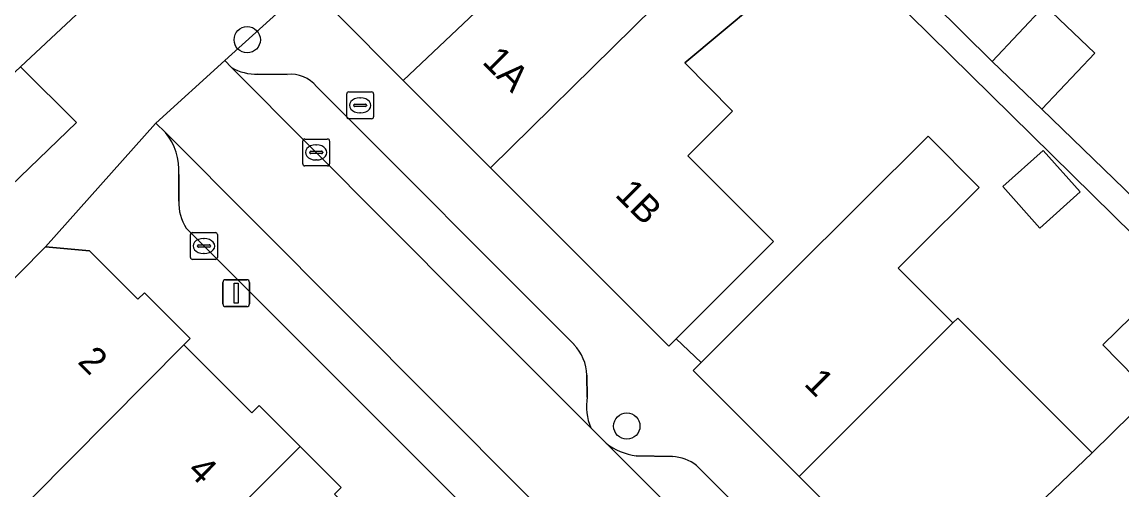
# Model space of a CAD drawing. Extents: x 160102 to 160934, y 382045 to 382923.
# Drawn here: x 160694.09 to 160735.02, y 382794.91 to 382812.33 of the extents above; entities that cross this region are included whole.
import ezdxf

# ---------------------------------------------------------------- set-up
doc = ezdxf.new("R2010")
doc.units = 0
for name, color, linetype in [('IMGEO_Boom', 7, 'Continuous'), ('IMGEO_Brandkraan', 7, 'Continuous'), ('IMGEO_Erf', 7, 'Continuous'), ('IMGEO_Groenvoorziening', 7, 'Continuous'), ('IMGEO_Kolk', 7, 'Continuous'), ('IMGEO_Lichtmast', 7, 'Continuous'), ('IMGEO_Pand', 7, 'Continuous'), ('IMGEO_Pand_nummerreeks', 7, 'Continuous'), ('IMGEO_Parkeervlak_open', 7, 'Continuous'), ('IMGEO_Rijbaan_lokaal_gesloten', 7, 'Continuous'), ('IMGEO_Rijbaan_lokaal_open', 7, 'Continuous'), ('IMGEO_Voetpad_open', 7, 'Continuous')]:
    doc.layers.add(name, color=color, linetype=linetype)

msp = doc.modelspace()

# ---------------------------------------------------------------- linework, layer by layer
at = {"layer": 'IMGEO_Boom'}
for centre in [(160702.468, 382811.668), (160716.593, 382797.292)]:
    msp.add_circle(centre, 0.489, dxfattribs=at)
at = {"layer": 'IMGEO_Brandkraan'}
for p, q in [((160706.17, 382808.799), (160706.17, 382809.651)), ((160706.245, 382809.725), (160707.097, 382809.725)), ((160706.658, 382809.505), (160706.683, 382809.505)), ((160707.171, 382809.651), (160707.171, 382808.799)), ((160706.429, 382809.219), (160706.429, 382809.231)), ((160706.867, 382809.182), (160706.469, 382809.182)), ((160706.472, 382809.268), (160706.87, 382809.268)), ((160706.913, 382809.231), (160706.913, 382809.219)), ((160707.097, 382808.725), (160706.245, 382808.725)), ((160706.681, 382808.945), (160706.656, 382808.945))]:
    msp.add_line(p, q, dxfattribs=at)
for points in [[(160706.17, 382808.799), (160706.17, 382809.651)], [(160706.245, 382809.725), (160707.097, 382809.725)], [(160707.171, 382809.651), (160707.171, 382808.799)], [(160707.097, 382808.725), (160706.245, 382808.725)]]:
    msp.add_lwpolyline(points, dxfattribs=at)
for centre, radius, start, end in [((160706.247, 382809.649), 0.0765, 91.552, 178.448), ((160706.247, 382809.649), 0.0765, 91.552, 178.448), ((160707.095, 382809.649), 0.0765, 1.552, 88.448), ((160707.095, 382809.649), 0.0765, 1.552, 88.448), ((160706.469, 382809.228), 0.0403, 85.8775, 175.7526), ((160706.466, 382809.218), 0.0366, 178.938, 274.7102), ((160706.87, 382809.225), 0.043, 264.8664, 352.4533), ((160706.874, 382809.23), 0.0386, 1.7309, 96.639), ((160706.247, 382808.801), 0.0765, 181.552, 268.448), ((160706.247, 382808.801), 0.0765, 181.552, 268.448), ((160707.095, 382808.801), 0.0765, 271.552, 358.448), ((160707.095, 382808.801), 0.0765, 271.552, 358.448)]:
    msp.add_arc(centre, radius, start, end, dxfattribs=at)
for centre, major_axis, ratio, start_param, end_param in [((160706.657, 382809.225), (-0.387, 0.002), 0.722429, 4.712389, 7.853982), ((160706.682, 382809.225), (-0.39, 0.002), 0.717154, 1.570796, 4.712389)]:
    msp.add_ellipse(centre, major_axis=major_axis, ratio=ratio, start_param=start_param, end_param=end_param, dxfattribs=at)
at = {"layer": 'IMGEO_Erf'}
for points in [[(160722.503, 382818.469), (160730.189, 382810.858), (160732.152, 382812.942), (160734.005, 382811.163), (160732.042, 382809.078), (160742.795, 382798.683), (160745.03, 382801.023), (160749.251, 382796.988), (160751.51, 382799.352), (160752.062, 382799.919), (160749.96, 382801.962), (160752.64, 382804.719), (160749.904, 382807.378), (160746.918, 382810.28), (160742.542, 382805.7), (160740.262, 382807.878), (160738.296, 382809.756), (160742.584, 382814.247)], [(160722.729, 382814.139), (160718.752, 382810.812), (160720.52, 382809.009), (160718.858, 382807.347), (160722.047, 382804.158), (160720.831, 382802.942), (160719.94, 382802.051), (160718.431, 382800.542), (160719.36, 382799.662), (160720.847, 382801.144), (160721.739, 382802.034), (160722.602, 382802.896), (160725.302, 382805.588), (160727.802, 382808.082), (160729.706, 382806.173), (160727.24, 382803.713), (160726.694, 382803.168), (160728.729, 382801.128), (160728.907, 382801.306), (160732.061, 382798.145), (160733.908, 382796.294), (160736.114, 382798.468), (160734.301, 382800.308), (160736.958, 382802.907), (160725.599, 382814.097)]]:
    msp.add_lwpolyline(points, dxfattribs=at)
msp.add_lwpolyline([(160732.087, 382807.55), (160733.468, 382806.01), (160731.963, 382804.661), (160730.582, 382806.201)], close=True, dxfattribs=at)
at = {"layer": 'IMGEO_Groenvoorziening'}
msp.add_lwpolyline([(160688.539, 382805.167), (160688.239, 382804.792), (160686.824, 382802.529), (160688.305, 382801.004), (160689.462, 382802.186), (160696.114, 382808.585), (160694.026, 382810.658)], dxfattribs=at)
at = {"layer": 'IMGEO_Kolk'}
for p, q in [((160704.534, 382807.047), (160704.534, 382807.899)), ((160704.609, 382807.973), (160705.461, 382807.973)), ((160705.535, 382807.899), (160705.535, 382807.047)), ((160704.793, 382807.467), (160704.793, 382807.479)), ((160705.231, 382807.43), (160704.833, 382807.43)), ((160704.836, 382807.516), (160705.234, 382807.516)), ((160705.022, 382807.753), (160705.047, 382807.753)), ((160705.277, 382807.479), (160705.277, 382807.467)), ((160705.045, 382807.193), (160705.02, 382807.193)), ((160705.461, 382806.973), (160704.609, 382806.973)), ((160700.356, 382803.565), (160700.356, 382804.417)), ((160700.431, 382804.491), (160701.283, 382804.491)), ((160700.844, 382804.271), (160700.869, 382804.271)), ((160701.357, 382804.417), (160701.357, 382803.565)), ((160700.615, 382803.985), (160700.615, 382803.997)), ((160701.053, 382803.948), (160700.655, 382803.948)), ((160700.658, 382804.034), (160701.056, 382804.034)), ((160701.099, 382803.997), (160701.099, 382803.985)), ((160701.283, 382803.491), (160700.431, 382803.491)), ((160700.867, 382803.711), (160700.842, 382803.711))]:
    msp.add_line(p, q, dxfattribs=at)
for points in [[(160704.534, 382807.047), (160704.534, 382807.899)], [(160704.609, 382807.973), (160705.461, 382807.973)], [(160705.535, 382807.899), (160705.535, 382807.047)], [(160705.461, 382806.973), (160704.609, 382806.973)], [(160700.356, 382803.565), (160700.356, 382804.417)], [(160700.431, 382804.491), (160701.283, 382804.491)], [(160701.357, 382804.417), (160701.357, 382803.565)], [(160701.283, 382803.491), (160700.431, 382803.491)]]:
    msp.add_lwpolyline(points, dxfattribs=at)
for centre, radius, start, end in [((160704.611, 382807.897), 0.0765, 91.552, 178.448), ((160704.611, 382807.897), 0.0765, 91.552, 178.448), ((160705.459, 382807.897), 0.0765, 1.552, 88.448), ((160705.459, 382807.897), 0.0765, 1.552, 88.448), ((160704.833, 382807.476), 0.0403, 85.8775, 175.7526), ((160704.83, 382807.466), 0.0366, 178.938, 274.7102), ((160705.234, 382807.473), 0.043, 264.8664, 352.4533), ((160705.238, 382807.478), 0.0386, 1.7309, 96.639), ((160704.611, 382807.049), 0.0765, 181.552, 268.448), ((160704.611, 382807.049), 0.0765, 181.552, 268.448), ((160705.459, 382807.049), 0.0765, 271.552, 358.448), ((160705.459, 382807.049), 0.0765, 271.552, 358.448), ((160700.433, 382804.415), 0.0765, 91.552, 178.448), ((160700.433, 382804.415), 0.0765, 91.552, 178.448), ((160701.281, 382804.415), 0.0765, 1.552, 88.448), ((160701.281, 382804.415), 0.0765, 1.552, 88.448), ((160700.655, 382803.994), 0.0403, 85.8775, 175.7526), ((160700.652, 382803.984), 0.0366, 178.938, 274.7102), ((160701.056, 382803.991), 0.043, 264.8664, 352.4533), ((160701.06, 382803.996), 0.0386, 1.7309, 96.639), ((160700.433, 382803.567), 0.0765, 181.552, 268.448), ((160700.433, 382803.567), 0.0765, 181.552, 268.448), ((160701.281, 382803.567), 0.0765, 271.552, 358.448), ((160701.281, 382803.567), 0.0765, 271.552, 358.448)]:
    msp.add_arc(centre, radius, start, end, dxfattribs=at)
for centre, major_axis, ratio, start_param, end_param in [((160705.021, 382807.473), (-0.387, 0.002), 0.722429, 4.712389, 7.853982), ((160705.046, 382807.473), (-0.39, 0.002), 0.717154, 1.570796, 4.712389), ((160700.843, 382803.991), (-0.387, 0.002), 0.722429, 4.712389, 7.853982), ((160700.868, 382803.991), (-0.39, 0.002), 0.717154, 1.570796, 4.712389)]:
    msp.add_ellipse(centre, major_axis=major_axis, ratio=ratio, start_param=start_param, end_param=end_param, dxfattribs=at)
at = {"layer": 'IMGEO_Lichtmast'}
for p, q in [((160701.561, 382801.837), (160701.561, 382802.637)), ((160701.561, 382802.637), (160701.561, 382801.837)), ((160701.661, 382802.737), (160702.451, 382802.737)), ((160702.451, 382802.737), (160701.661, 382802.737)), ((160702.551, 382802.637), (160702.551, 382801.837)), ((160702.551, 382801.837), (160702.551, 382802.637)), ((160702.451, 382801.737), (160701.661, 382801.737)), ((160701.661, 382801.737), (160702.451, 382801.737))]:
    msp.add_line(p, q, dxfattribs=at)
msp.add_lwpolyline([(160701.981, 382802.612), (160702.131, 382802.612), (160702.131, 382801.862), (160701.981, 382801.862), (160701.981, 382802.612)], dxfattribs=at)
for centre, start, end in [((160701.661, 382802.637), 90, 180), ((160701.661, 382802.637), 90, 180), ((160702.451, 382802.637), 0, 90), ((160702.451, 382802.637), 360, 90), ((160701.661, 382801.837), 180, 270), ((160701.661, 382801.837), 180, 270), ((160702.451, 382801.837), 270, 0), ((160702.451, 382801.837), 270, 0)]:
    msp.add_arc(centre, 0.1, start, end, dxfattribs=at)
at = {"layer": 'IMGEO_Pand'}
for points in [[(160712.552, 382817.349), (160716.045, 382820.653), (160717.618, 382818.991), (160719.055, 382820.35), (160715.677, 382823.578), (160705.883, 382814.742), (160705.764, 382812.666), (160708.275, 382810.155), (160714.091, 382815.655)], [(160722.162, 382817.382), (160719.292, 382820.124), (160719.055, 382820.35), (160717.618, 382818.991), (160719.106, 382817.417), (160715.548, 382814.052), (160714.091, 382815.655), (160708.275, 382810.155), (160711.526, 382806.902)], [(160722.162, 382817.382), (160711.526, 382806.902), (160718.157, 382800.269), (160718.431, 382800.542), (160719.94, 382802.051), (160720.831, 382802.942), (160722.047, 382804.158), (160718.858, 382807.347), (160720.52, 382809.009), (160718.752, 382810.812), (160722.729, 382814.139), (160724.143, 382812.683), (160725.599, 382814.097)], [(160732.152, 382812.942), (160730.189, 382810.858), (160732.042, 382809.078), (160734.005, 382811.163)], [(160728.729, 382801.128), (160726.694, 382803.168), (160727.24, 382803.713), (160729.706, 382806.173), (160727.802, 382808.082), (160725.302, 382805.588), (160722.602, 382802.896), (160721.739, 382802.034), (160720.847, 382801.144), (160719.36, 382799.662), (160719.062, 382799.364), (160723.004, 382795.413)], [(160732.087, 382807.55), (160730.582, 382806.201), (160731.963, 382804.661), (160733.468, 382806.01)], [(160700.111, 382800.32), (160700.344, 382800.553), (160698.644, 382802.252), (160698.401, 382802.009), (160696.595, 382803.814), (160694.961, 382803.958), (160690.093, 382799.043), (160692.902, 382796.236), (160689.761, 382793.093), (160691.351, 382791.504), (160694.492, 382794.646)], [(160738.818, 382801.132), (160736.958, 382802.907), (160734.301, 382800.308), (160736.114, 382798.468)], [(160732.061, 382798.145), (160728.907, 382801.306), (160728.729, 382801.128), (160723.004, 382795.413), (160727.886, 382790.522), (160733.908, 382796.294)], [(160736.681, 382793.493), (160738.113, 382794.953), (160738.047, 382796.636), (160737.729, 382796.923), (160740.428, 382799.596), (160738.818, 382801.132), (160736.114, 382798.468), (160733.908, 382796.294), (160727.886, 382790.522), (160733.479, 382784.917), (160739.371, 382790.797)], [(160700.111, 382800.32), (160694.492, 382794.646), (160697.473, 382791.667), (160694.148, 382788.335), (160695.208, 382787.278), (160704.437, 382796.527), (160702.911, 382798.053), (160702.645, 382797.786)], [(160708.388, 382792.094), (160705.721, 382794.76), (160705.963, 382795.002), (160704.437, 382796.527), (160695.208, 382787.278), (160690.995, 382783.056), (160693.992, 382780.067), (160696.443, 382782.523), (160694.727, 382784.235), (160696.488, 382786), (160696.796, 382785.693), (160700.118, 382789.023), (160702.724, 382786.417)]]:
    msp.add_lwpolyline(points, close=True, dxfattribs=at)
at = {"layer": 'IMGEO_Parkeervlak_open'}
for points in [[(160701.882, 382810.639), (160710.64, 382801.842), (160715.252, 382797.223)], [(160703.959, 382810.376), (160702.867, 382810.391)], [(160714.628, 382800.327), (160705.05, 382809.93)], [(160729.557, 382777.971), (160699.423, 382808.214)], [(160699.922, 382806.653), (160699.926, 382805.664)], [(160700.196, 382804.653), (160725.836, 382779.023)], [(160715.119, 382798.37), (160715.108, 382799.183)], [(160715.822, 382796.651), (160728.126, 382784.326)], [(160718.288, 382796.155), (160716.942, 382796.183)], [(160727.437, 382787.569), (160719.189, 382795.824)]]:
    msp.add_lwpolyline(points, dxfattribs=at)
for centre, radius, start, end in [((160702.783, 382812.139), 1.75, 238.9991, 272.7368), ((160704.082, 382809.119), 1.263, 39.9432, 95.5874), ((160697.725, 382806.811), 2.202, 355.8831, 39.5716), ((160701.662, 382805.586), 1.738, 177.4274, 212.4777), ((160713.349, 382799.118), 1.76, 2.1271, 43.3968), ((160717.188, 382798.029), 2.097, 170.6301, 202.5983), ((160717.288, 382798.586), 2.428, 232.8468, 261.7973), ((160718.183, 382794.476), 1.682, 53.2479, 86.4085)]:
    msp.add_arc(centre, radius, start, end, dxfattribs=at)
at = {"layer": 'IMGEO_Rijbaan_lokaal_gesloten'}
msp.add_lwpolyline([(160691.3, 382808.107), (160694.026, 382810.658), (160699.691, 382815.96), (160718.332, 382833.395), (160719.619, 382834.551)], dxfattribs=at)
at = {"layer": 'IMGEO_Rijbaan_lokaal_open'}
msp.add_lwpolyline([(160715.822, 382796.651), (160715.252, 382797.223), (160710.64, 382801.842), (160701.882, 382810.639), (160701.633, 382810.889), (160699.072, 382808.567), (160699.423, 382808.214), (160729.557, 382777.971), (160732.496, 382774.972), (160734.979, 382777.462), (160734.633, 382777.809), (160728.943, 382783.507), (160728.534, 382783.917), (160728.126, 382784.326)], close=True, dxfattribs=at)
at = {"layer": 'IMGEO_Voetpad_open'}
for points in [[(160659.144, 382770.644), (160671.308, 382781.781), (160681.481, 382790.904), (160682.397, 382791.725), (160682.484, 382791.808), (160682.548, 382791.869), (160690.093, 382799.043), (160694.961, 382803.958), (160699.055, 382808.551), (160699.072, 382808.567), (160701.633, 382810.889), (160705.883, 382814.742), (160715.677, 382823.578), (160713.713, 382825.78), (160701.334, 382814.217), (160699.691, 382815.96), (160694.026, 382810.658), (160696.114, 382808.585), (160689.462, 382802.186), (160688.305, 382801.004), (160686.824, 382802.529), (160686.599, 382802.169), (160686.157, 382801.331), (160683.431, 382796.237)], [(160708.275, 382810.155), (160705.764, 382812.666), (160705.883, 382814.742), (160701.633, 382810.889), (160701.882, 382810.639)], [(160702.867, 382810.391), (160703.959, 382810.376)], [(160705.05, 382809.93), (160714.628, 382800.327)], [(160772.432, 382746.129), (160768.887, 382749.3), (160768.195, 382750), (160761.226, 382757.053), (160754.498, 382763.794), (160753.544, 382764.749), (160749.31, 382768.992), (160748.059, 382770.306), (160742.975, 382775.401), (160738.215, 382780.17), (160733.479, 382784.917), (160727.886, 382790.522), (160723.004, 382795.413), (160719.062, 382799.364), (160719.36, 382799.662), (160718.431, 382800.542), (160718.157, 382800.269), (160711.526, 382806.902), (160708.275, 382810.155)], [(160699.423, 382808.214), (160699.072, 382808.567), (160699.055, 382808.551), (160694.961, 382803.958), (160696.595, 382803.814), (160698.401, 382802.009), (160698.644, 382802.252), (160700.344, 382800.553), (160700.111, 382800.32), (160702.645, 382797.786), (160702.911, 382798.053), (160704.437, 382796.527), (160705.963, 382795.002), (160705.721, 382794.76)], [(160699.926, 382805.664), (160699.922, 382806.653)], [(160725.836, 382779.023), (160700.196, 382804.653)], [(160715.108, 382799.183), (160715.119, 382798.37)], [(160715.252, 382797.223), (160715.822, 382796.651)], [(160716.942, 382796.183), (160718.288, 382796.155)], [(160719.189, 382795.824), (160727.437, 382787.569)]]:
    msp.add_lwpolyline(points, dxfattribs=at)
msp.add_lwpolyline([(160732.042, 382809.078), (160730.189, 382810.858), (160722.503, 382818.469), (160720.302, 382820.982), (160717.009, 382824.744), (160715.677, 382823.578), (160719.055, 382820.35), (160719.292, 382820.124), (160722.162, 382817.382), (160725.599, 382814.097), (160736.958, 382802.907), (160738.818, 382801.132), (160740.428, 382799.596), (160744.549, 382795.664), (160746.687, 382793.597), (160751.765, 382788.768), (160752.411, 382789.448), (160749.27, 382792.449), (160746.993, 382794.625), (160746.926, 382794.554), (160742.704, 382798.588), (160742.795, 382798.683)], close=True, dxfattribs=at)
for centre, radius, start, end in [((160702.783, 382812.139), 1.75, 238.9991, 272.7368), ((160704.082, 382809.119), 1.263, 39.9432, 95.5874), ((160697.725, 382806.811), 2.202, 355.8831, 39.5716), ((160701.662, 382805.586), 1.738, 177.4274, 212.4777), ((160713.349, 382799.118), 1.76, 2.1271, 43.3968), ((160717.188, 382798.029), 2.097, 170.6301, 202.5983), ((160717.288, 382798.586), 2.428, 232.8468, 261.7973), ((160718.183, 382794.476), 1.682, 53.2479, 86.4085)]:
    msp.add_arc(centre, radius, start, end, dxfattribs=at)

# ---------------------------------------------------------------- texts
at = {"layer": 'IMGEO_Pand_nummerreeks'}
for s, rotation, p in [('1A', 314.9884, (160711.177, 382810.814)), ('1B', 314.9908, (160716.12, 382805.872)), ('2', 315.0703, (160696.121, 382799.654)), ('1', 314.9398, (160723.148, 382798.837)), ('4', 315.0703, (160700.199, 382795.585))]:
    msp.add_text(s, height=1, rotation=rotation, dxfattribs=at).set_placement(p)

doc.saveas('drawing.dxf')
